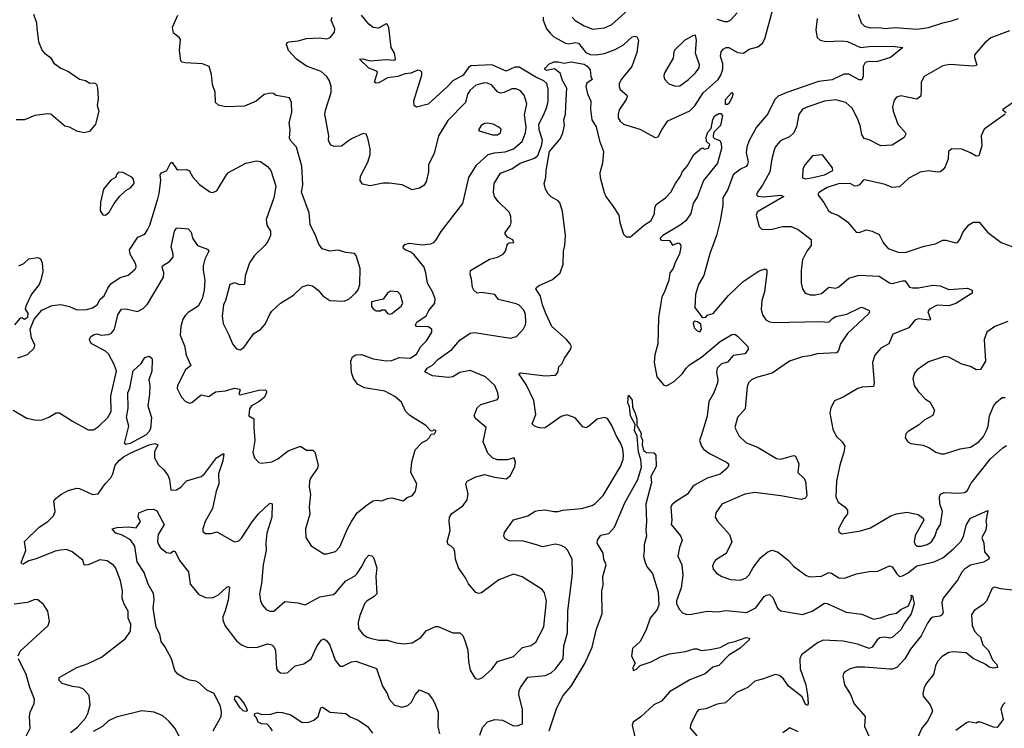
# Model space of a CAD drawing. Extents: x 2133461 to 2293071, y 753526 to 916327.
# Tile 298 of 459: x 2223221 to 2230030, y 866013 to 870918. Entities that reach past the tile are written whole.
import ezdxf

# ---------------------------------------------------------------- set-up
doc = ezdxf.new("R2010")
doc.units = 0

msp = doc.modelspace()

# ---------------------------------------------------------------- linework, layer by layer
at = {"layer": '0CON10XD'}
for points in [[(2226839.6, 870935), (2226840.4, 870915), (2226863.9, 870855), (2226889.6, 870825), (2226915, 870799.6), (2226995, 870756), (2227015, 870751.1), (2227065, 870759.8), (2227085, 870756.4), (2227135, 870691.2), (2227165, 870677.9), (2227206.4, 870673.6), (2227265, 870682.9), (2227337.8, 870712.2), (2227396.3, 870743.6), (2227455, 870798.1), (2227475, 870802.9), (2227489.1, 870799.1), (2227500.8, 870775), (2227488.3, 870691.7), (2227453.3, 870595), (2227379.4, 870505), (2227367.1, 870475), (2227365.8, 870455), (2227374, 870435), (2227420, 870395), (2227422.5, 870385), (2227415.7, 870365), (2227367.1, 870295), (2227358.2, 870265), (2227359.3, 870239.3), (2227372.5, 870215), (2227395, 870194.4), (2227509.4, 870159.4), (2227615, 870103.3), (2227635, 870107.5), (2227660.8, 870155), (2227702.8, 870217.2), (2227855, 870287.5), (2227888.7, 870321.3), (2227947.4, 870412.6), (2228050.9, 870505), (2228070, 870535), (2228084.1, 870575), (2228082.3, 870612.3), (2228066.5, 870665), (2228071.9, 870695), (2228085, 870714.2), (2228105, 870724.4), (2228125, 870724.4), (2228185, 870690.5), (2228225, 870686.7), (2228266.1, 870713.9), (2228325, 870730.5), (2228357.5, 870755), (2228374, 870785), (2228434.7, 871015)], [(2223316.5, 870955), (2223337.3, 870895), (2223340.3, 870859.7), (2223350.5, 870765), (2223375.6, 870705.6), (2223391.2, 870685), (2223433.3, 870655), (2223457, 870617), (2223505, 870583.3), (2223558.7, 870558.7), (2223635, 870505.8), (2223675, 870498), (2223705, 870478.8), (2223735, 870481.2), (2223752.3, 870472.3), (2223759.2, 870445), (2223762.7, 870372.7), (2223757.1, 870325), (2223767.1, 870285), (2223744, 870195), (2223703.3, 870145), (2223664.1, 870134.1), (2223615.9, 870145.9), (2223565, 870173.3), (2223531.7, 870181.7), (2223435, 870262.9), (2223413, 870267), (2223325, 870254), (2223255, 870224.2), (2223196.1, 870223.9)], [(2223572, 865985), (2223619.7, 866020.3), (2223676.7, 866083.3), (2223692.3, 866115), (2223707.1, 866175), (2223700.5, 866240.5), (2223660.8, 866285), (2223636.6, 866296.6), (2223585, 866302.8), (2223515, 866324), (2223494.4, 866345), (2223493.8, 866365), (2223616, 866435), (2223695, 866461.5), (2223787.1, 866505), (2223951.9, 866635), (2223986.7, 866685), (2223988.9, 866735), (2223971.9, 866775), (2223970, 866825), (2223943.4, 866873.4), (2223929.4, 866915), (2223930.6, 866965), (2223918.8, 867035), (2223885, 867121.2), (2223870.8, 867140.8), (2223825, 867172.5), (2223775, 867178.4), (2223695, 867144.1), (2223672.5, 867142.5), (2223665.9, 867145.9), (2223656.9, 867176.9), (2223583.8, 867235), (2223545, 867251.4), (2223505, 867245.6), (2223465, 867239.4), (2223334.4, 867185.6), (2223285, 867173.3), (2223245, 867150), (2223235, 867151.2), (2223231.7, 867161.7), (2223264.2, 867245), (2223254, 867306), (2223355.7, 867405), (2223414.3, 867445), (2223455.4, 867484.6), (2223466.9, 867515), (2223457.8, 867585), (2223470.4, 867605), (2223505, 867632.5), (2223555, 867658.9), (2223615, 867674.5), (2223635, 867672.9), (2223725, 867630.8), (2223764.1, 867635.9), (2223811.2, 867705), (2223852, 867748), (2223865.3, 867774.7), (2223881.8, 867835), (2223910.9, 867869.1), (2223938.4, 867891.6), (2223990.2, 867919.8), (2224115, 867975.9), (2224155, 867984.4), (2224175.9, 867975.9), (2224153.8, 867926.2), (2224152.9, 867885), (2224178.3, 867838.3), (2224216.2, 867805), (2224244.5, 867764.5), (2224256.9, 867735), (2224265, 867662.5), (2224305, 867664.2), (2224335, 867682), (2224374.5, 867725.5), (2224475, 867756.7), (2224499.5, 867775), (2224581.4, 867885), (2224625, 867913.8), (2224632.5, 867912.5), (2224625.4, 867865.4), (2224594.4, 867775), (2224596.9, 867705), (2224578.5, 867655), (2224554.3, 867535.7), (2224503.8, 867445), (2224487.5, 867395), (2224487.5, 867375), (2224505, 867362.5), (2224545, 867362.5), (2224585, 867372.5), (2224705, 867304), (2224735, 867311.9), (2224755, 867329.2), (2224827.9, 867442.1), (2224872.6, 867497.4), (2224945, 867568), (2224955, 867571.2), (2224965.9, 867565.9), (2224964.6, 867475), (2224930.3, 867365), (2224922.7, 867295), (2224924.6, 867245.4), (2224904.4, 867145), (2224892.9, 867015), (2224879.2, 866945), (2224885.8, 866895), (2224897.3, 866867.3), (2224925, 866836.7), (2224950, 866825), (2224977.5, 866825), (2225055, 866890), (2225145, 866881.2), (2225195, 866868), (2225296.3, 866923.7), (2225389.8, 866940.2), (2225410, 866955), (2225475.3, 867034.7), (2225535, 867066.9), (2225554, 867086), (2225585, 867130), (2225615, 867188.8), (2225635, 867211.2), (2225655, 867208), (2225668, 867195), (2225690, 867125), (2225683.3, 867065), (2225690, 866945), (2225672, 866925), (2225623.3, 866896.7), (2225605.6, 866875), (2225572.9, 866795), (2225561.5, 866745), (2225564.6, 866704.6), (2225594, 866665), (2225624.6, 866644.6), (2225652.5, 866635), (2225705, 866624.4), (2225762.4, 866622.4), (2225825, 866604.3), (2225875, 866597.5), (2225935, 866604.2), (2225995, 866642.5), (2226032.4, 866687.6), (2226095, 866719.2), (2226115, 866718), (2226215, 866674), (2226265, 866673.8), (2226285, 866656.7), (2226302, 866615), (2226320, 866555), (2226324.2, 866475), (2226336.7, 866415), (2226369.3, 866359.3), (2226393.6, 866353.6), (2226418.3, 866361.7), (2226485, 866423.3), (2226525, 866476), (2226635, 866510), (2226697.7, 866572.3), (2226755, 866587.1), (2226789.4, 866610.6), (2226846.2, 866715), (2226863.1, 866895), (2226850.5, 866950.5), (2226834.1, 866974.1), (2226695, 867062), (2226635, 867080), (2226535, 867041.4), (2226415, 866952), (2226395, 866946.2), (2226375, 866953.8), (2226325, 867013.3), (2226304, 867055), (2226254.2, 867125), (2226234.5, 867184.5), (2226230, 867235), (2226222.5, 867255), (2226205, 867274), (2226183.3, 867285), (2226176.2, 867305), (2226198, 867382), (2226190, 867445), (2226192.7, 867475), (2226209.8, 867500.2), (2226285, 867554.3), (2226314.4, 867595), (2226322.5, 867635), (2226306.9, 867705), (2226315, 867724), (2226375, 867754.2), (2226435, 867770), (2226505, 867752.5), (2226585, 867741.2), (2226615, 867763.8), (2226645.8, 867825), (2226650, 867855), (2226640, 867885), (2226595, 867872.5), (2226525, 867870.8), (2226493.6, 867883.6), (2226458.1, 867918.1), (2226426.2, 867995), (2226446.2, 868096.2), (2226374.7, 868154.7), (2226363.3, 868175), (2226385, 868231.2), (2226410, 868255), (2226525, 868290), (2226530.8, 868305), (2226527.5, 868335), (2226506, 868386), (2226441.4, 868445), (2226335, 868490), (2226264.6, 868475.4), (2226215, 868447.1), (2226185, 868441.1), (2226075, 868452.9), (2226021.7, 868481.7), (2226038.8, 868505), (2226074.3, 868525.7), (2226112.9, 868565), (2226209.4, 868635), (2226265, 868700.6), (2226335, 868748.9), (2226365, 868752.2), (2226615, 868713.8), (2226655.8, 868724.2), (2226705, 868778.8), (2226718.6, 868805), (2226721.4, 868825), (2226717.4, 868877.4), (2226706.6, 868906.6), (2226675, 868941.2), (2226655, 868952), (2226531.5, 868981.5), (2226506.4, 869016.4), (2226415, 869028.9), (2226385, 869025.8), (2226361.2, 869045), (2226352, 869065), (2226345.8, 869124.2), (2226335.8, 869155), (2226337.5, 869182.5), (2226469.3, 869260.7), (2226525, 869274.4), (2226563.8, 869295), (2226581.2, 869315), (2226595, 869367.5), (2226605, 869373.3), (2226637.5, 869375), (2226630, 869395), (2226593.6, 869413.6), (2226576.7, 869435), (2226576.7, 869445), (2226613.8, 869495), (2226618.8, 869515), (2226616.2, 869555), (2226605.8, 869585.8), (2226529.1, 869659.1), (2226503.8, 869693.8), (2226496.7, 869725), (2226501.9, 869785), (2226544.6, 869855.4), (2226625, 869885.4), (2226681.9, 869925), (2226780, 869960), (2226802.7, 869977.3), (2226828.9, 870045), (2226835.4, 870085), (2226811.9, 870155), (2226811.7, 870195), (2226845, 870261.9), (2226866.9, 870313.1), (2226875.3, 870355), (2226875.9, 870435.9), (2226866.4, 870476.4), (2226845.6, 870495), (2226789, 870519), (2226675, 870588.4), (2226645, 870590), (2226585, 870561), (2226485, 870606), (2226341.3, 870598.7), (2226325, 870587.7), (2226286.7, 870533.3), (2226216.4, 870495), (2226180, 870455), (2226045.7, 870334.3), (2225965, 870312), (2225948.8, 870325), (2225945.8, 870355.8), (2226000.6, 870535), (2226000.8, 870555), (2225992, 870565), (2225975, 870569.3), (2225925, 870548.6), (2225886, 870544), (2225835, 870523.6), (2225764.8, 870515.2), (2225705, 870481.8), (2225685, 870478.9), (2225674.6, 870484.6), (2225694, 870555), (2225684.4, 870564.4), (2225635, 870581.5), (2225571.2, 870645), (2225593.2, 870646.8), (2225645, 870633.9), (2225755, 870641.3), (2225815, 870637.5), (2225820.6, 870645), (2225812.6, 870685), (2225788.9, 870725), (2225774, 870864), (2225765, 870883.3), (2225755, 870888.9), (2225701.1, 870858.9), (2225665, 870863.4), (2225635, 870887.2), (2225585, 870948.1)], [(2224915.6, 869355), (2224843.3, 869285), (2224808.9, 869235), (2224778.9, 869145), (2224774.2, 869085.8), (2224745, 869082.5), (2224705, 869096.7), (2224674.6, 869085), (2224644.6, 868975), (2224630.5, 868945), (2224621.4, 868865), (2224627.5, 868815), (2224667.7, 868737.7), (2224691.2, 868675), (2224720, 868640), (2224745, 868633.3), (2224770.9, 868649.1), (2224840, 868745), (2224885, 868773.3), (2224919.1, 868810.9), (2224952.5, 868885), (2224965, 868900), (2225025, 868956), (2225115, 869011.2), (2225175, 869070), (2225215, 869082), (2225245, 869076.7), (2225285, 869046.2), (2225317.3, 869007.3), (2225365, 868973.3), (2225465, 868968.8), (2225497.3, 868982.7), (2225543.8, 869025), (2225561.2, 869048.8), (2225572.5, 869085), (2225574.1, 869195.9), (2225547.1, 869285), (2225535, 869300), (2225475, 869307.1), (2225425, 869322.5), (2225365, 869315.4), (2225311.5, 869331.5), (2225290, 869365), (2225265, 869431.2), (2225229.1, 869499.1), (2225222, 869582), (2225169.4, 869725), (2225179.5, 869775), (2225172.3, 869905), (2225135, 870036.7), (2225092.7, 870082.7), (2225087.1, 870097.1), (2225090, 870155), (2225084.4, 870205), (2225102, 870275), (2225101.2, 870345), (2225087.5, 870377.5), (2225035, 870386.7), (2224995, 870393.3), (2224975, 870407.5), (2224955, 870410), (2224910.5, 870399.5), (2224855, 870353.3), (2224775, 870320), (2224645, 870314), (2224595, 870326.2), (2224574.3, 870345), (2224573, 870417), (2224555, 870470), (2224547.7, 870537.7), (2224530, 870595), (2224485, 870611.9), (2224365, 870618.6), (2224345, 870624.2), (2224335, 870633.8), (2224326.7, 870705), (2224331.7, 870781.7), (2224324, 870795), (2224284.4, 870825), (2224277.5, 870865), (2224315, 870949.4)], [(2226335, 870429.2), (2226317.8, 870402.2), (2226302.9, 870345), (2226181, 870219), (2226116.4, 870115), (2226087.3, 869992.7), (2226047.5, 869915), (2226047.1, 869865), (2226032.5, 869795), (2226015, 869771.1), (2225985, 869751.1), (2225935, 869741.4), (2225865, 869774.4), (2225775, 869787.1), (2225733.8, 869786.2), (2225645, 869767.8), (2225590.6, 869780.6), (2225575.8, 869805), (2225576.9, 869835), (2225627.4, 869932.6), (2225644.5, 869985.5), (2225644.4, 870025), (2225627.3, 870097.3), (2225615.9, 870125.9), (2225595, 870131.2), (2225515, 870094.3), (2225495, 870079.2), (2225445, 870042), (2225395, 870041.2), (2225375, 870048.8), (2225365, 870060), (2225355.8, 870085), (2225357.5, 870115), (2225331.4, 870265), (2225335, 870292.5), (2225374.2, 870415), (2225374.2, 870455), (2225364.2, 870495), (2225345, 870524), (2225305, 870559.2), (2225205, 870596.9), (2225134.6, 870644.6), (2225080, 870705), (2225066, 870745), (2225071.1, 870758.9), (2225082.5, 870765), (2225147.4, 870772.6), (2225205, 870787.8), (2225295, 870792.5), (2225345.5, 870784.5), (2225368.8, 870795), (2225397.9, 870832.1), (2225400, 870855), (2225375.5, 870915), (2225381.9, 870935)], [(2227040.8, 870935), (2227062, 870912), (2227124.2, 870875), (2227185, 870851.9), (2227265, 870861.1), (2227315, 870884.4), (2227425, 870984.4)], [(2228734.5, 870925), (2228727.3, 870845), (2228735.7, 870795), (2228755, 870776.9), (2228796.2, 870766.2), (2228905, 870771.7), (2228945, 870767.3), (2229035, 870725.8), (2229095, 870732.6), (2229255, 870734.6), (2229327.5, 870725), (2229242, 870655), (2229145, 870626.7), (2229095, 870628.6), (2229068.3, 870621.7), (2229054.4, 870595), (2229052.9, 870525), (2229045, 870502), (2229025, 870502.5), (2228955, 870540.8), (2228919.7, 870540.3), (2228838.3, 870501.7), (2228745, 870490.5), (2228525, 870413.2), (2228465, 870387.5), (2228443.1, 870365), (2228394.4, 870265.6), (2228315, 870173.1), (2228265, 870082.5), (2228248.7, 870035), (2228244, 869996), (2228257.1, 869935), (2228254.4, 869915), (2228245, 869902.2), (2228205, 869882.7), (2228155, 869844.4), (2228117.8, 869742.2), (2228083.1, 869685), (2228081.9, 869635), (2228064.3, 869525), (2228039.5, 869425), (2228012.7, 869347.3), (2227994.4, 869305.6), (2227952.3, 869147.7), (2227914.5, 869085.5), (2227892.9, 869015), (2227890, 868925), (2227935, 868862.5), (2227945, 868857.5), (2227965, 868860), (2227980, 868875), (2228016.7, 868885), (2228121.7, 869008.3), (2228224.3, 869105), (2228335, 869179.5), (2228375, 869192.5), (2228386.4, 869186.4), (2228387.3, 869165), (2228372.3, 869035), (2228353.8, 868975), (2228348.2, 868915), (2228358.1, 868875), (2228380.9, 868840.9), (2228405, 868825.6), (2228435, 868822.1), (2228755, 868829.2), (2228815, 868824.4), (2228840.6, 868849.4), (2228865, 868863.2), (2228940.2, 868879.8), (2229035, 868926.9), (2229045, 868928.1), (2229094, 868905), (2229098, 868895), (2229092, 868885), (2228945.5, 868745), (2228897.8, 868675), (2228882.5, 868627.5), (2228868.6, 868611.4), (2228735, 868605.6), (2228685, 868591.2), (2228635, 868585.5), (2228544.2, 868555), (2228425, 868470.4), (2228315, 868442.5), (2228280.8, 868425), (2228261.4, 868405), (2228252.4, 868377.6), (2228236.9, 868225), (2228184.3, 868165), (2228165.8, 868095), (2228196, 868035), (2228241.2, 867991.2), (2228326.9, 867956.9), (2228455, 867880), (2228485, 867875.7), (2228555, 867898), (2228575, 867901.2), (2228585, 867896.2), (2228609.2, 867845), (2228601.2, 867785), (2228643.8, 867743.8), (2228654.6, 867724.6), (2228664.6, 867625.4), (2228654.7, 867605.3), (2228625, 867596.5), (2228485, 867623.2), (2228303.4, 867646.6), (2228235, 867634.3), (2228075, 867565.8), (2228034.2, 867505), (2228030, 867475), (2228046.6, 867446.6), (2228128.1, 867355), (2228145.3, 867304.7), (2228105, 867224), (2228035, 867180), (2228022.5, 867165), (2228012.5, 867135), (2228016, 867115), (2228038.3, 867088.3), (2228075, 867064.2), (2228135, 867043.1), (2228205, 867039.4), (2228245, 867055.7), (2228265.8, 867075), (2228292.8, 867127.2), (2228345, 867195.8), (2228394.1, 867235.9), (2228425, 867247.3), (2228465, 867231.5), (2228538.1, 867175), (2228572, 867135), (2228660.3, 867070.3), (2228685, 867061.4), (2228765, 867065.4), (2228815, 867091.9), (2228835, 867086.9), (2228885, 867055.6), (2228925, 867052.2), (2229007.9, 867082.1), (2229095, 867099.6), (2229155, 867101.5), (2229235, 867138.6), (2229255, 867130.8), (2229286.4, 867083.6), (2229304.3, 867064.3), (2229325, 867068.5), (2229365, 867088.9), (2229425, 867137.2), (2229545, 867166), (2229605, 867193.1), (2229679.1, 867255), (2229730.2, 867309.8), (2229746.2, 867343.8), (2229768.2, 867425), (2229795, 867467.3), (2229915, 867520), (2229901.2, 867445), (2229906.7, 867425), (2229901.2, 867385), (2229874.4, 867335), (2229888.6, 867295), (2229892.9, 867235), (2229924.2, 867195), (2229922.5, 867185), (2229885, 867162.5), (2229795, 867142.1), (2229754.5, 867115), (2229735, 867093.1), (2229705, 867038.6), (2229605.7, 866915), (2229598.1, 866885), (2229602.6, 866842.6), (2229606.5, 866815), (2229600.9, 866799.1), (2229585, 866790), (2229536.3, 866783.7), (2229519.8, 866770.2), (2229498.1, 866741.9), (2229455, 866654.2), (2229379.9, 866560.1), (2229342.2, 866495), (2229286.2, 866435), (2229255, 866422.9), (2229235, 866422.9), (2229065, 866437.5), (2229005, 866435.6), (2228964.6, 866425.4), (2228926.7, 866405), (2228917.3, 866392.7), (2228914, 866375), (2228924.2, 866315), (2228966.7, 866246.7), (2228992, 866182), (2229066.2, 866095), (2229062, 866025), (2229094.4, 865954.4)], [(2228041.2, 870921.2), (2228095, 870904.2), (2228117.5, 870905), (2228136.2, 870915), (2228182.5, 870965)], [(2229020, 870955), (2229040, 870895), (2229062.6, 870872.6), (2229105, 870860.5), (2229165, 870864.5), (2229205, 870857.9), (2229275, 870863.8), (2229425, 870851.3), (2229505, 870863.5), (2229605, 870897.1), (2229665, 870910), (2229713.1, 870926.9)], [(2227755, 870458.1), (2227785, 870460.6), (2227845, 870502.9), (2227895, 870550), (2227919.2, 870585), (2227920.8, 870605), (2227894.4, 870685), (2227902, 870775), (2227895, 870810), (2227875, 870806.7), (2227820, 870775), (2227751.2, 870708.8), (2227744, 870695), (2227739.5, 870650.5), (2227676.2, 870545), (2227674.2, 870525), (2227682, 870505), (2227708.8, 870475), (2227755, 870458.1)], [(2230065, 870841.2), (2229936.8, 870793.2), (2229895, 870758), (2229824.4, 870675.6), (2229822.5, 870655), (2229840, 870605), (2229835, 870600), (2229815, 870596.5), (2229652.5, 870607.5), (2229605, 870599.4), (2229476.4, 870523.6), (2229454.4, 870485.6), (2229454.4, 870435), (2229451.4, 870388.6), (2229425, 870368), (2229315, 870390), (2229285, 870382), (2229268.7, 870361.3), (2229256.5, 870315), (2229260.5, 870285), (2229293.6, 870195), (2229346.9, 870135), (2229349.4, 870125), (2229336.8, 870103.2), (2229255, 870049.4), (2229175, 870045.8), (2229095, 870085.6), (2229061.2, 870095), (2229043.6, 870123.6), (2229032.1, 870185), (2229013.8, 870235), (2228978.2, 870305), (2228934.3, 870345), (2228865, 870363.4), (2228785, 870354.1), (2228670, 870315), (2228635, 870297.5), (2228608.6, 870261.4), (2228592.6, 870177.4), (2228572.9, 870135), (2228545, 870108.1), (2228495, 870086.7), (2228475, 870071.4)], [(2226402.7, 865965), (2226421.5, 866018.5), (2226455, 866058.5), (2226506.3, 866073.7), (2226558.7, 866068.7), (2226635, 866030), (2226665, 866032.5), (2226698.8, 866045), (2226698.6, 866145), (2226673.1, 866245), (2226674.6, 866275), (2226683.3, 866295), (2226735, 866367.5), (2226855, 866380), (2226895, 866396.9), (2226925.3, 866424.7), (2226978.9, 866495), (2226984.5, 866585), (2227010, 866675), (2227011.1, 866825), (2227043.4, 867085), (2227040.7, 867180.7), (2227011.5, 867245), (2226991.9, 867265), (2226965, 867278.9), (2226925, 867287.5), (2226835, 867270.5), (2226795, 867282.2), (2226705, 867308.8), (2226605, 867310.8), (2226576.1, 867326.1), (2226568.8, 867345), (2226572.3, 867367.7), (2226635, 867456.2), (2226735, 867484.4), (2226785, 867515.7), (2226805, 867521.4), (2226855, 867526.4), (2226915, 867513.8), (2226945, 867514.6), (2226977.2, 867522.8), (2227105, 867533.9), (2227179.2, 867555), (2227200.7, 867569.3), (2227255, 867625.6), (2227376.1, 867825), (2227394.5, 867874.5), (2227397.2, 867905), (2227392.2, 867945), (2227378, 867985), (2227346.7, 868035), (2227315, 868108.6), (2227286.6, 868156.6), (2227265, 868165.5), (2227215, 868152.5), (2227155, 868101.9), (2227135, 868092.5), (2227115, 868100.8), (2227062.3, 868162.3), (2227005, 868183.9), (2226965, 868171.1), (2226854, 868094), (2226825, 868090), (2226805, 868094.2), (2226780, 868105), (2226765, 868120), (2226789.5, 868185), (2226775, 868283.3), (2226723.3, 868393.3), (2226672.9, 868467.1), (2226685, 868473.8), (2226853.6, 868453.6), (2226925, 868457.1), (2226941.9, 868475), (2226948.6, 868515), (2226972.4, 868537.6), (2226987.3, 868575), (2227028.6, 868635), (2227035.7, 868655), (2227026.7, 868675), (2227000.9, 868705), (2226900, 868795), (2226859.3, 868885), (2226835.8, 868945), (2226822.4, 869005), (2226790.3, 869055), (2226793.4, 869065), (2226807.3, 869075), (2226905, 869120.7), (2226958, 869165), (2226977.8, 869225), (2226981.5, 869315), (2226990.6, 869355), (2226995.5, 869425), (2226973.5, 869593.5), (2226955, 869650), (2226944, 869665), (2226895, 869691.5), (2226875, 869711.5), (2226857.2, 869745), (2226847.8, 869785), (2226860, 869825), (2226861.3, 869875), (2226883.8, 870005), (2226959.7, 870095), (2226976.7, 870135), (2226988.5, 870185), (2226984.5, 870225), (2226994.5, 870265), (2226999.2, 870365), (2227004, 870445), (2226975, 870496.2), (2226957.2, 870547.2), (2226918, 870578), (2226867, 870567), (2226850.8, 870575), (2226855.7, 870585), (2226880.2, 870609.8), (2226915, 870625.8), (2226943.6, 870626.4), (2226985, 870617.1), (2227035, 870626.2), (2227125, 870609.6), (2227145, 870596.2), (2227165, 870571.8), (2227170, 870525), (2227178.8, 870505), (2227142.6, 870477.4), (2227135.5, 870455), (2227146.9, 870405), (2227170, 870355), (2227167.7, 870297.7), (2227178, 870225), (2227207.4, 870177.4), (2227230.2, 870080.2), (2227258.1, 870005), (2227252, 869925), (2227233, 869857), (2227234.4, 869825), (2227262, 869722), (2227275, 869693.8), (2227324, 869625), (2227363.3, 869565), (2227371.1, 869515), (2227395, 869433.3), (2227415, 869414), (2227445.5, 869414.5), (2227541.2, 869498.8), (2227585, 869526.5), (2227611, 869575), (2227613.6, 869616.4), (2227621.8, 869638.2), (2227685.7, 869684.3), (2227723.5, 869725), (2227755, 869784.2), (2227791.1, 869835), (2227805, 869868), (2227835.6, 869905), (2227882, 869985), (2227935, 870027.5), (2227945, 870030), (2227955, 870022.5), (2227985, 870027.5), (2227993.3, 870055), (2227971.2, 870075), (2227968.2, 870105), (2227980.2, 870139.8), (2228001.4, 870165), (2228013.4, 870226.6), (2228028.6, 870251.4), (2228055, 870269.2), (2228068.3, 870268.3), (2228081.2, 870255), (2228066.7, 870185), (2228021.4, 870138.6), (2228015.8, 870115), (2228016.2, 870105), (2228025, 870096.2), (2228061.2, 870081.2), (2228071.7, 870061.7), (2228073.1, 870026.9), (2228047, 869925), (2227948.5, 869805), (2227908.1, 869695), (2227877.5, 869645), (2227862.6, 869577.4), (2227828.1, 869525), (2227788.2, 869495), (2227668.1, 869425), (2227648.8, 869405), (2227652.5, 869395), (2227662.1, 869392.1), (2227715, 869390), (2227735, 869356.7), (2227775, 869373.8), (2227781.7, 869371.7), (2227790, 869365), (2227792.5, 869345), (2227784.4, 869295), (2227752.8, 869237.2), (2227738.9, 869195), (2227717.5, 869165), (2227709.2, 869115), (2227680.8, 869035), (2227660.9, 868999.1), (2227638.6, 868855), (2227633.3, 868675), (2227612.2, 868597.8), (2227608.2, 868545), (2227625.7, 868445.7), (2227675, 868388.8), (2227693.9, 868383.9), (2227746.6, 868413.4), (2227805, 868468), (2227828.6, 868505), (2227851.9, 868528.1), (2227935, 868581.1), (2228065, 868690.9), (2228145, 868738), (2228165, 868741.2), (2228185, 868728), (2228256.7, 868655), (2228258.8, 868635), (2228234.1, 868605.9), (2228155, 868593.4), (2228115, 868546.9), (2228073.3, 868535), (2228045, 868506.2), (2228039.5, 868475), (2228048.1, 868425), (2228045.6, 868405), (2228021.1, 868335), (2227985.5, 868275), (2227975.8, 868174.2), (2227934.5, 868045), (2227922.7, 868005), (2227935, 867966.2), (2227950, 867945), (2227990.8, 867915), (2228109.2, 867855), (2228122.5, 867845), (2228124.4, 867835), (2228113.1, 867815), (2228065, 867772.1), (2227975, 867745.6), (2227891.1, 867698.9), (2227874, 867685), (2227839.2, 867635), (2227757, 867583), (2227730.6, 867559.4), (2227723.1, 867545), (2227730, 867455), (2227726.7, 867425), (2227791.4, 867345), (2227802.5, 867315), (2227782.5, 867265), (2227772.2, 867205), (2227798.9, 867145), (2227807.1, 867072.9), (2227794.5, 866985), (2227762.5, 866895), (2227762.2, 866875), (2227782.5, 866835), (2227803.7, 866813.7), (2227835, 866802.2), (2227866.1, 866803.9), (2227975, 866823.8), (2228045, 866820), (2228105, 866828.9), (2228246.1, 866813.9), (2228312.2, 866847.8), (2228370, 866925), (2228385, 866935.8), (2228405, 866940), (2228428.3, 866918.3), (2228461.1, 866845), (2228485, 866826.7), (2228635, 866801.8), (2228700.8, 866825), (2228785, 866880), (2228805, 866876.7), (2228935, 866817.1), (2229045, 866802.5), (2229125, 866768.9), (2229172.4, 866777.6), (2229235, 866802.2), (2229285, 866810.6), (2229314.7, 866835.3), (2229368.1, 866861.9), (2229388.3, 866911.7), (2229384.6, 866935.4), (2229395, 866930), (2229406.1, 866875), (2229384.3, 866805), (2229338.3, 866741.7), (2229313.1, 866695), (2229255, 866642.9), (2229235, 866637.9), (2229205, 866644.6), (2229169.8, 866640.2), (2229150.8, 866625), (2229115.6, 866575), (2229095, 866566.2), (2229015, 866595.3), (2228915, 866615.7), (2228776.7, 866623.3), (2228737.5, 866605), (2228627, 866523), (2228615.5, 866495), (2228617.1, 866425), (2228657.2, 866315), (2228668.9, 866245), (2228672.9, 866185), (2228667.8, 866172.2), (2228655, 866178), (2228631.2, 866231.2), (2228536, 866306), (2228503.5, 866355), (2228475, 866379.2), (2228445, 866386.4), (2228365, 866355.7), (2228305, 866340.8), (2228256.2, 866295), (2228177.8, 866262.2), (2228101.3, 866188.7), (2228045, 866181.4), (2227965, 866148), (2227915, 866141.2), (2227905, 866130), (2227861.2, 866045), (2227856.2, 866015), (2227902.3, 865962.3)], [(2223175, 868216), (2223270.3, 868160.3), (2223335, 868147.1), (2223375, 868149.4), (2223422.4, 868167.6), (2223473.4, 868196.6), (2223495, 868197.5), (2223585, 868139.2), (2223695, 868078.8), (2223730.5, 868079.5), (2223765, 868101.2), (2223830, 868165), (2223852.5, 868205), (2223850.5, 868315), (2223889.5, 868485), (2223875, 868531.2), (2223835.7, 868605), (2223814.6, 868624.6), (2223718.8, 868675), (2223709.2, 868685), (2223704.4, 868705), (2223712.9, 868725), (2223735, 868739.4), (2223755, 868743.1), (2223785, 868734.5), (2223835, 868738.2), (2223855, 868748.1), (2223875.5, 868775), (2223899.2, 868875), (2223924.2, 868915), (2223955, 868917.8), (2224035, 868898.9), (2224075, 868918.1), (2224105, 868949.4), (2224215.4, 869135), (2224217.9, 869165), (2224205.8, 869204.2), (2224208, 869215), (2224256.2, 869243.8), (2224281.4, 869275), (2224283.1, 869295), (2224268.2, 869345), (2224291.1, 869455), (2224305, 869474), (2224315, 869478), (2224385, 869470.8), (2224406.6, 869446.6), (2224415.6, 869405), (2224450, 869355), (2224518.6, 869328.6), (2224528.8, 869315), (2224500.4, 869259.6), (2224489.4, 869215), (2224488.6, 869185), (2224501.4, 869115), (2224496.2, 869045), (2224482.1, 868985), (2224454.6, 868935.4), (2224385, 868890.6), (2224366.3, 868873.7), (2224348.6, 868845), (2224335.7, 868795), (2224331.4, 868735), (2224359.8, 868659.8), (2224372.7, 868595), (2224403.8, 868525), (2224366.2, 868495), (2224310.8, 868385), (2224310, 868365), (2224338.8, 868305), (2224366.2, 868275), (2224397, 868263), (2224411.7, 868268.3), (2224475, 868321.1), (2224529.2, 868310.8), (2224575, 868341.5), (2224645, 868349.6), (2224705, 868367.5), (2224741.7, 868361.7), (2224746.2, 868355), (2224737, 868327), (2224745, 868322.5), (2224875, 868352.7), (2224917.5, 868355), (2224927.5, 868347.5), (2224928.3, 868338.3), (2224914.3, 868305), (2224877.5, 868275), (2224824, 868245), (2224809.4, 868225), (2224805.7, 868175.7), (2224840.5, 868155), (2224840, 868095), (2224845.6, 868005.6), (2224832.5, 867922.5), (2224843.8, 867885), (2224875, 867853.3), (2224895, 867848.8), (2224965, 867858), (2225005, 867879.2), (2225078, 867935), (2225155, 867963.1), (2225165, 867964.4), (2225205, 867938.9), (2225247.4, 867937.4), (2225260.8, 867925), (2225284.5, 867835), (2225279.4, 867815), (2225230.6, 867745), (2225224.4, 867725), (2225222.1, 867682.1), (2225230.6, 867635), (2225221.4, 867545), (2225228, 867495), (2225198, 867395), (2225200, 867335), (2225237.3, 867277.3), (2225325, 867222), (2225345, 867220), (2225405, 867238), (2225435, 867268.8), (2225488.2, 867395), (2225515.7, 867444.3), (2225555, 867503.6), (2225625, 867562.2), (2225665, 867587.5), (2225685, 867591.5), (2225725, 867586.9), (2225765, 867604.2), (2225795, 867607.5), (2225871.7, 867588.3), (2225899.3, 867610.7), (2225937.5, 867625), (2225957.5, 867655), (2225966, 867705), (2225926, 867785), (2225932.3, 867857.7), (2225955, 867940), (2226005, 867992.5), (2226035, 868007.5), (2226053.6, 868026.4), (2226065, 868050), (2226088.3, 868051.7), (2226100, 868075), (2226085, 868080), (2226078.3, 868071.7), (2226065, 868070), (2226028.8, 868108.8), (2225918.3, 868178.3), (2225889.1, 868209.1), (2225859.8, 868269.8), (2225815, 868309.5), (2225745, 868347.9), (2225605, 868369.1), (2225557.1, 868395), (2225528.9, 868435), (2225515.5, 868475), (2225509.5, 868555), (2225522.9, 868585), (2225545, 868598.2), (2225585, 868600.6), (2225665, 868570), (2225755, 868555.6), (2225795, 868559.5), (2225845, 868580), (2225920, 868575), (2225965, 868602.5), (2225994.6, 868655.4), (2226034.4, 868695), (2226070.8, 868755), (2226070, 868775), (2226045, 868793.1), (2225963.8, 868793.8), (2225956.7, 868805), (2225968, 868825), (2226031.2, 868868.8), (2226050, 868905), (2226092.5, 868955), (2226092.7, 868985), (2226075.4, 869035), (2226040.3, 869095), (2226030.3, 869165), (2226017.5, 869205), (2225949.5, 869289.5), (2225925, 869307.9), (2225886.2, 869325), (2225873.8, 869335), (2225873.3, 869345), (2225885, 869361.2), (2225915, 869370), (2226005, 869358.5), (2226063.3, 869366.7), (2226085, 869376), (2226100.8, 869395), (2226135, 869450.8), (2226285, 869646.2), (2226326.5, 869825), (2226378.8, 869911.2), (2226460, 869985), (2226504, 869996), (2226577.7, 870002.3), (2226635.6, 870024.4), (2226696, 870074), (2226719.5, 870135), (2226722.1, 870175), (2226711.7, 870258.3), (2226728.6, 870335), (2226708.9, 870395), (2226685, 870425.7), (2226655, 870439.4), (2226625, 870440), (2226572, 870415), (2226545, 870408.8), (2226525, 870418.1), (2226485, 870464.3), (2226455, 870479.4), (2226435, 870481.9), (2226375, 870464.4), (2226335, 870429.2)], [(2228115, 870331.2), (2228101.2, 870331.2), (2228102.5, 870365), (2228145, 870413.3), (2228151.2, 870405), (2228147.6, 870382.4), (2228125, 870338.8), (2228115, 870331.2)], [(2230146.9, 870383.1), (2230017.5, 870295), (2230042.5, 870275)], [(2230036.2, 870265), (2229890.7, 870159.3), (2229869.4, 870115), (2229874.2, 870045), (2229853.9, 869976.1), (2229835, 869974.2), (2229795.6, 869995.6), (2229735, 870022.5), (2229666.1, 870023.9), (2229643.8, 870006.2), (2229641.9, 869955), (2229621.3, 869898.7), (2229605, 869878), (2229585, 869865.8), (2229566.8, 869863.2), (2229505, 869871.1), (2229446.8, 869863.2), (2229368.3, 869821.7), (2229305, 869761.2), (2229255, 869756), (2229205, 869777.1), (2229065, 869808.6), (2229053.6, 869806.4), (2229028.6, 869775), (2229012.8, 869767.2), (2228995, 869766.7), (2228964.5, 869784.5), (2228882, 869782), (2228805, 869756), (2228751.8, 869725), (2228743.3, 869715), (2228743.3, 869703.3), (2228782.6, 869652.6), (2228814.7, 869594.7), (2228835, 869580.6), (2228883.7, 869563.7), (2228947.4, 869517.4), (2229005, 869448), (2229025, 869446), (2229075, 869462.7), (2229116, 869455), (2229165, 869430), (2229195, 869370.8), (2229226, 869335), (2229295, 869308.1), (2229345, 869305.7), (2229475, 869351.1), (2229553.4, 869366.6), (2229605, 869391.4), (2229625, 869392.5), (2229693.9, 869373.9), (2229705, 869376.7), (2229722.7, 869397.3), (2229745, 869450), (2229785, 869498), (2229815, 869516.7), (2229855, 869516.7), (2229916.2, 869445), (2230006.7, 869375), (2230195, 869305.5)], [(2226490.9, 870120.9), (2226525, 870121.9), (2226545.8, 870135), (2226549.1, 870159.1), (2226535, 870173.8), (2226495, 870193.8), (2226455, 870202), (2226435, 870200), (2226411.2, 870185), (2226393.3, 870155), (2226397.5, 870147.5), (2226490.9, 870120.9)], [(2228475, 870071.4), (2228445.6, 870035), (2228437.8, 870015), (2228421.2, 869955), (2228407.8, 869865), (2228357.3, 869772.7), (2228321.9, 869725), (2228315.8, 869705), (2228325.5, 869695.5), (2228365, 869691), (2228484.3, 869704.3), (2228506, 869695), (2228334.6, 869595), (2228320.4, 869585), (2228313.8, 869563.8), (2228335, 869486.7), (2228355, 869466), (2228425, 869468.1), (2228495, 869487.1), (2228555, 869487.1), (2228604.6, 869464.6), (2228695, 869396.2), (2228694.3, 869355), (2228664, 869315), (2228634.3, 869255.7), (2228624.1, 869184.1), (2228624, 869095), (2228634.2, 869054.2), (2228652.5, 869025), (2228686.1, 869013.9), (2228725, 869012.5), (2228765, 869022.5), (2228815, 869067.5), (2228865, 869060), (2228885, 869070), (2228955, 869130), (2229025, 869149.4), (2229165, 869141.9), (2229235, 869097.1), (2229255, 869091.1), (2229325, 869111.1), (2229345, 869111.4), (2229375, 869067.5), (2229395, 869061.8), (2229435, 869063.1), (2229535, 869081.6), (2229585.8, 869075.8), (2229645, 869051.2), (2229775, 869059.5), (2229807.1, 869045), (2229806.9, 869025), (2229695, 868953.2), (2229645, 868937.9), (2229565, 868942.9), (2229512.2, 868915), (2229501.2, 868895), (2229518, 868845), (2229512.3, 868837.7), (2229435, 868846.8), (2229411.9, 868838.1), (2229370, 868785), (2229258.8, 868741.2), (2229230, 868675), (2229175, 868644), (2229133.8, 868596.2), (2229117.9, 868545), (2229130, 868405), (2229125, 868380), (2229045.5, 868374.5), (2229016.2, 868365), (2228915, 868304.2), (2228855, 868278.8), (2228829.5, 868230.5), (2228823.3, 868195), (2228843.6, 868083.6), (2228866.4, 868036.4), (2228909.2, 867995), (2228925.8, 867965), (2228920.8, 867925), (2228892.9, 867835), (2228868.5, 867725), (2228864.4, 867615), (2228879.7, 867579.7), (2228925.6, 867545.6), (2228945, 867522.5), (2228945, 867497.5), (2228921.7, 867468.3), (2228883.8, 867395), (2228885, 867372.5), (2228905, 867360), (2229035, 867380), (2229105, 867401.9), (2229245.5, 867484.5), (2229285, 867498.6), (2229355, 867509.5), (2229434.3, 867494.3), (2229468.3, 867468.3), (2229473.6, 867453.6), (2229412, 867348), (2229406.9, 867305), (2229412.9, 867285), (2229423.8, 867275), (2229455, 867274.4), (2229495, 867286.5), (2229525.6, 867305), (2229551.9, 867345), (2229561.9, 867385), (2229588.6, 867425), (2229602.5, 867515), (2229583.6, 867566.4), (2229581.2, 867615), (2229588.8, 867635), (2229614.5, 867645.5), (2229715, 867640.4), (2229755, 867645.6), (2229772.2, 867657.8), (2229799.5, 867709.5), (2229935, 867878.9), (2230019.2, 867955), (2230045, 867970)], [(2228657, 869817), (2228705, 869824.6), (2228786.2, 869845), (2228843.5, 869875), (2228842.2, 869892.2), (2228771.7, 869981.7), (2228703.7, 869976.3), (2228652.5, 869915), (2228635.8, 869885), (2228634.4, 869824.4), (2228657, 869817)], [(2223208.6, 868578.6), (2223275, 868600.8), (2223320.8, 868645), (2223324.3, 868665), (2223302, 868715), (2223292, 868775), (2223320.6, 868845), (2223373.6, 868906.4), (2223445, 868940), (2223505, 868947.5), (2223565, 868933.3), (2223615, 868910), (2223685, 868911.9), (2223725, 868924.4), (2223755.7, 868945), (2223777.3, 868982.7), (2223805, 869007.5), (2223829.9, 869060.1), (2223851.2, 869088.8), (2223915, 869134.4), (2223970.9, 869149.1), (2224018.3, 869191.7), (2224025.6, 869204.4), (2224024.2, 869225), (2223983.8, 869295), (2223980.9, 869325), (2224036.8, 869413.2), (2224085.6, 869434.4), (2224105, 869463.8), (2224120.5, 869495), (2224175, 869677.5), (2224185.5, 869715.5), (2224195.7, 869805), (2224191.2, 869845), (2224201.7, 869858.3), (2224239.2, 869875), (2224265, 869928.8), (2224275, 869928.8), (2224304.3, 869885), (2224315, 869879.4), (2224375, 869881.9), (2224393.5, 869873.5), (2224418.5, 869828.5), (2224465, 869778), (2224535, 869726.7), (2224555, 869722.5), (2224585, 869732.5), (2224650, 869845), (2224665, 869860), (2224784.3, 869925.7), (2224858.3, 869941.7), (2224885, 869936), (2224935, 869902), (2224957.5, 869875), (2224992.5, 869765), (2224977.9, 869685), (2224925.4, 869535), (2224930.5, 869495), (2224955.4, 869455), (2224956.1, 869425), (2224937.4, 869382.6), (2224915.6, 869355)], [(2223815, 869563.8), (2223840, 869585), (2223873.4, 869646.6), (2223913.8, 869696.2), (2223954.4, 869735.6), (2223986.7, 869755), (2224012.5, 869785), (2224006.7, 869815), (2223995, 869827.5), (2223935, 869860), (2223905, 869862.5), (2223891.7, 869848.3), (2223883.3, 869826.7), (2223851.7, 869808.3), (2223801.2, 869745), (2223780, 869655), (2223776.2, 869595), (2223795, 869566.7), (2223815, 869563.8)], [(2223215.8, 869214.2), (2223249.1, 869230.9), (2223285, 869263.3), (2223345, 869272.5), (2223365, 869262.5), (2223376.2, 869235), (2223380, 869175), (2223368, 869115), (2223354.3, 869085.7), (2223301.4, 869018.6), (2223262, 868935), (2223258.8, 868915), (2223276, 868886), (2223275, 868857.5), (2223255, 868842.5), (2223235, 868853.3), (2223225, 868851.2), (2223183.8, 868805)], [(2225775, 868880), (2225795, 868884.2), (2225858.8, 868935), (2225871.2, 868955), (2225855, 869012.5), (2225835, 869033.8), (2225785, 869038.8), (2225763.3, 869025), (2225735, 868982.5), (2225653.3, 868965), (2225653.2, 868933.2), (2225665, 868916.7), (2225685, 868903.3), (2225715, 868902.5), (2225725, 868910), (2225745, 868910), (2225764.3, 868884.3), (2225775, 868880)], [(2227925, 868757.5), (2227935.7, 868775), (2227930.5, 868810.5), (2227907.7, 868827.7), (2227885, 868831.2), (2227877.5, 868815), (2227885, 868786), (2227905, 868764.5), (2227925, 868757.5)], [(2230055, 868828.6), (2229965, 868794), (2229908.8, 868755), (2229889.2, 868705), (2229900, 868555), (2229865, 868496.7), (2229835, 868494), (2229795, 868518), (2229735, 868533.3), (2229645, 868582), (2229615, 868587.5), (2229505, 868550.8), (2229426, 868495), (2229408.8, 868471.2), (2229396, 868435), (2229406, 868385), (2229435, 868341.2), (2229485, 868291.2), (2229515, 868273.3), (2229546.2, 868215), (2229535, 868177.5), (2229475, 868146.2), (2229435, 868111.2), (2229365, 868067.5), (2229349.3, 868050.7), (2229343.6, 868023.6), (2229362.5, 867995), (2229384.1, 867984.1), (2229465, 867974), (2229507, 867957), (2229555, 867924), (2229592.3, 867912.3), (2229615, 867912), (2229725, 867946.9), (2229795, 867958.9), (2229853.1, 867995), (2229885, 868034.2), (2229905.8, 868074.2), (2229917.3, 868105), (2229927.5, 868175), (2229955, 868243.8), (2229975, 868270.8), (2230015, 868302.5), (2230035, 868302.9)], [(2223955, 867978.5), (2223944.3, 867985), (2223974.7, 868105), (2223958.8, 868165), (2223971, 868229), (2223968.4, 868335), (2223981.5, 868368.5), (2224005, 868488.2), (2224060.8, 868539.2), (2224085, 868580), (2224115, 868587.9), (2224134.5, 868575), (2224137, 868563), (2224133.5, 868485), (2224113.5, 868425), (2224120.5, 868385), (2224118.9, 868325), (2224106.4, 868245), (2224132.3, 868165), (2224124.7, 868085), (2224114.8, 868065), (2224095, 868045.6), (2223985, 867984.8), (2223955, 867978.5)], [(2226883.2, 865996.8), (2226934.3, 866155), (2226978.4, 866241.6), (2227033.5, 866305), (2227128.7, 866461.3), (2227178.6, 866575), (2227208.7, 866701.3), (2227249.2, 866805), (2227246, 866965), (2227256, 867005), (2227254, 867065), (2227276.7, 867145), (2227261.2, 867185), (2227256, 867225), (2227214.2, 867295), (2227216.2, 867315), (2227240.5, 867349.5), (2227295, 867361.2), (2227334.2, 867405.8), (2227405.7, 867575), (2227494.5, 867735.5), (2227520.3, 867820.3), (2227515.3, 867874.7), (2227499.7, 867925), (2227490, 868035), (2227472.9, 868075), (2227477.5, 868115), (2227445.6, 868175), (2227438.6, 868238.6), (2227425.8, 868265), (2227430.7, 868319.3), (2227455.5, 868285), (2227458.6, 868235), (2227477.9, 868195), (2227488.1, 868151.9), (2227488.8, 868108.8), (2227517.5, 868055), (2227516.2, 868035), (2227527.6, 868007.6), (2227525.7, 867975), (2227535, 867936.2), (2227555, 867923.1), (2227605, 867920), (2227620, 867905), (2227621.2, 867825), (2227584.8, 867755.2), (2227590.4, 867715), (2227551.4, 867565), (2227555.6, 867445), (2227549.5, 867385), (2227554.4, 867344.4), (2227538.4, 867285), (2227537.9, 867242.1), (2227533.6, 867205), (2227545, 867160), (2227559.6, 867129.6), (2227595.6, 867085.6), (2227635.3, 866955), (2227640, 866865), (2227629.3, 866835), (2227581.1, 866775), (2227552.1, 866695), (2227510.6, 866615), (2227459.2, 866565), (2227452.4, 866512.4), (2227477.5, 866465), (2227460, 866435), (2227463.6, 866413.6), (2227485, 866423.3), (2227511.2, 866448.8), (2227587.6, 866472.4), (2227652.1, 866507.9), (2227715, 866530), (2227825, 866544.2), (2227885, 866564), (2227905, 866563.3), (2227932.5, 866552.5), (2227995, 866559.1), (2228065, 866573.8), (2228125, 866605.4), (2228166.1, 866613.9), (2228245, 866642.7), (2228267.9, 866637.9), (2228266, 866625), (2228202.2, 866567.8), (2228125, 866519.2), (2228055, 866448), (2228015, 866435.8), (2227960.2, 866389.8), (2227855, 866349.7), (2227715, 866266.1), (2227658.9, 866201.1), (2227606.9, 866175), (2227517, 866093), (2227462.9, 866055), (2227456.5, 866035), (2227476.2, 865945)], [(2224558.6, 865995), (2224612.9, 866095), (2224615.4, 866125), (2224608.5, 866165), (2224565.5, 866255), (2224515, 866276.9), (2224465, 866326.9), (2224439.5, 866340.5), (2224395.7, 866345.7), (2224359.7, 866359.7), (2224315, 866388), (2224293, 866413), (2224269.6, 866495), (2224225, 866579.5), (2224199.4, 866615), (2224188.8, 866665), (2224163.3, 866713.3), (2224143.1, 866845), (2224150.5, 866905), (2224145.4, 866945.4), (2224110.1, 867010.1), (2224081.1, 867091.1), (2224033.8, 867165), (2224016.4, 867275), (2223987.4, 867317.4), (2223930.3, 867350.3), (2223885, 867364.4), (2223860, 867395), (2223895, 867402.9), (2223975, 867407.3), (2224025, 867401.1), (2224056.2, 867445), (2224040, 867475), (2224044.2, 867505.8), (2224101.8, 867528.2), (2224145, 867530.8), (2224168, 867518)], [(2224168, 867518), (2224218.9, 867425), (2224177.8, 867355), (2224172.7, 867307.3), (2224180, 867285), (2224195, 867262.5), (2224235, 867230), (2224264, 867226), (2224285, 867242.5), (2224295, 867237.5), (2224325.4, 867175.4), (2224387.2, 867097.2), (2224400.4, 867010.4), (2224458.7, 866938.7), (2224505, 866917.8), (2224555, 866916.7), (2224595, 866937.1), (2224655, 866992), (2224665, 866995.8), (2224671.2, 866991.2), (2224661.3, 866901.3), (2224642.4, 866827.6), (2224624.4, 866785), (2224624.3, 866765), (2224638.6, 866725), (2224719.3, 866619.3), (2224755, 866590.9), (2224797.2, 866572.8), (2224864.4, 866575.6), (2224935, 866598), (2224965, 866591.2), (2224980, 866575), (2224988.8, 866548.8), (2224995.6, 866425.6), (2225005, 866411.2), (2225025, 866398), (2225054, 866394), (2225075, 866400), (2225125, 866446.9), (2225185, 866459.2), (2225236.7, 866493.3), (2225275, 866578.8), (2225305, 866623.8), (2225325, 866632.5), (2225345, 866618.8), (2225365, 866588.8), (2225401.1, 866485), (2225435, 866444.2), (2225455, 866444), (2225515, 866474.4), (2225545, 866477.8), (2225688.3, 866428.3), (2225728.9, 866305), (2225761.9, 866255), (2225776, 866215), (2225813, 866173), (2225865, 866158.8), (2225905, 866171.2), (2225930.8, 866195), (2225955.5, 866244.5), (2225985, 866280), (2226045, 866254.2), (2226076, 866216), (2226092.2, 866185), (2226115.5, 866125), (2226113.1, 866025), (2226124.4, 865975)], [(2230105, 866967.5), (2230005, 866978.5), (2229965, 866989.2), (2229945.9, 866984.1), (2229906.9, 866893.1), (2229882, 866868), (2229822.2, 866827.8), (2229801.7, 866798.3), (2229808.2, 866725), (2229822.9, 866685), (2229843.5, 866663.5), (2229865.3, 866645), (2229881.7, 866591.7), (2229921.1, 866551.1), (2229947.6, 866487.6), (2229978.8, 866455), (2229982.5, 866435), (2229955, 866428.6), (2229925, 866436.9), (2229896.6, 866456.6), (2229815, 866495.5), (2229765, 866536.2), (2229675, 866543.3), (2229645, 866538.6), (2229598.9, 866511.1), (2229568.6, 866475), (2229553.1, 866445), (2229540, 866385), (2229490.6, 866325), (2229474.4, 866295), (2229465.7, 866255), (2229468, 866235), (2229516, 866175), (2229531.9, 866135), (2229527.1, 866115), (2229498.3, 866061.7), (2229459.4, 866015), (2229414.4, 865915)], [(2223210.8, 866515), (2223225, 866547.5), (2223417.5, 866725), (2223427.5, 866755), (2223416.2, 866825), (2223385, 866870), (2223345, 866903.3), (2223325.8, 866905.8), (2223275, 866884.3), (2223183, 866873)], [(2223254.6, 865935.4), (2223294, 866015), (2223288, 866095), (2223294.2, 866125.8), (2223321.2, 866185), (2223323.8, 866215), (2223291.1, 866295), (2223264.4, 866385), (2223212.9, 866495)], [(2224785, 866130), (2224765, 866134.4), (2224745, 866154.2), (2224706.5, 866215), (2224710, 866235), (2224725, 866235.7), (2224735, 866228.6), (2224773.1, 866185), (2224792, 866145), (2224793.3, 866135), (2224785, 866130)], [(2224968.8, 865995), (2224955.7, 866015.7), (2224931.9, 866041.9), (2224893.6, 866043.6), (2224868.8, 866055), (2224858.8, 866085), (2224844, 866105), (2224846.7, 866115), (2224865, 866120.8), (2224895, 866110), (2224957.7, 866112.3), (2225004.4, 866125.6), (2225035, 866122.9), (2225095, 866105.7), (2225175, 866053.8), (2225220, 866055), (2225255, 866070), (2225285.8, 866094.2), (2225304.2, 866155), (2225315, 866158.8), (2225367.5, 866125), (2225475, 866116), (2225505, 866092.5), (2225560.3, 866070.3), (2225625, 866026.2), (2225660.9, 865980.9)], [(2230035, 866192.5), (2230018.6, 866175), (2230005.8, 866145), (2230022.5, 866075), (2229980.7, 866019.3), (2229955, 866021.2), (2229865, 866056.2), (2229845, 866056.7), (2229835, 866050), (2229785, 866058.6), (2229767.9, 866052.1), (2229695, 865997.5)], [(2224326.9, 865955), (2224294.5, 866014.5), (2224255, 866060), (2224209.7, 866099.7), (2224150, 866125), (2224065, 866134.4), (2223888.9, 866091.1), (2223835, 866064.4), (2223794.1, 866025.9), (2223729.2, 865990.8)], [(2228605, 865989.2), (2228545.8, 866015.8), (2228497.9, 865982.1)]]:
    msp.add_lwpolyline(points, dxfattribs=at)

doc.saveas('drawing.dxf')
